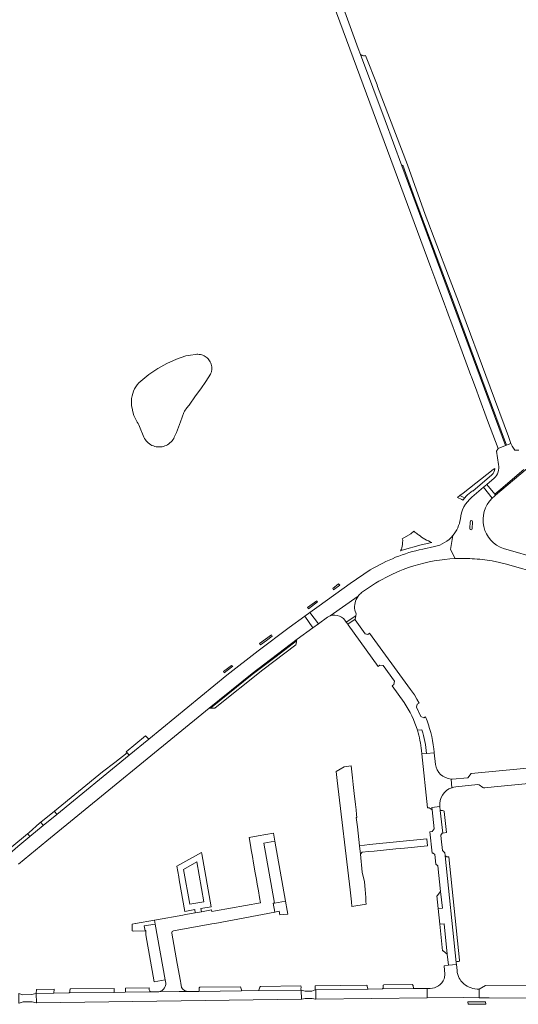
# Model space of a CAD drawing. Header units: metres. Extents: x 166325 to 190320, y 381923 to 404576.
# Tile 863 of 1056: x 174093 to 174315, y 401362 to 401800. Entities that reach past the tile are written whole.
import ezdxf

# ---------------------------------------------------------------- set-up
doc = ezdxf.new("R2010")
doc.units = ezdxf.units.M
for name, color, linetype, lineweight in [('B-WE-OG-WATER_MEER-GV', 8, 'Continuous', 18), ('B-WE-VH-VERHARDING_ASFALT-GV', 8, 'Continuous', 18), ('B-WE-VH-VERHARDING_BETONSTRAATSTEEN-GV', 8, 'Continuous', 18), ('B-WE-VH-VERHARDING_FUNDERING_ZAND-GV', 8, 'Continuous', 18), ('B-WE-VH-VERHARDING_STRAATBAKSTEEN-GV', 8, 'Continuous', 18)]:
    doc.layers.add(name, color=color, linetype=linetype, lineweight=lineweight)

msp = doc.modelspace()

# ---------------------------------------------------------------- linework, layer by layer
at = {"layer": 'B-WE-OG-WATER_MEER-GV', "flags": 128}
msp.add_lwpolyline([(174165.856, 401625.605), (174166.135, 401626.153), (174166.459, 401626.676), (174166.826, 401627.17), (174167.233, 401627.631), (174167.535, 401628.047), (174167.842, 401628.46), (174168.154, 401628.87), (174169.125, 401630.251), (174170.104, 401631.626), (174171.09, 401632.996), (174173.398, 401636.151), (174175.593, 401639.385), (174177.674, 401642.694), (174177.852, 401643.026), (174178.003, 401643.371), (174178.125, 401643.728), (174178.218, 401644.092), (174178.282, 401644.464), (174178.315, 401644.839), (174178.321, 401645.402), (174178.278, 401645.964), (174178.184, 401646.519), (174178.041, 401647.064), (174177.85, 401647.594), (174177.612, 401648.105), (174177.33, 401648.592), (174177.006, 401649.053), (174176.642, 401649.482), (174176.241, 401649.878), (174175.806, 401650.236), (174175.341, 401650.554), (174174.85, 401650.829), (174174.336, 401651.059), (174173.803, 401651.243), (174173.256, 401651.378), (174172.7, 401651.464), (174172.138, 401651.5), (174171.575, 401651.485), (174171.015, 401651.421), (174168.865, 401651.17), (174166.744, 401650.734), (174164.669, 401650.118), (174162.654, 401649.325), (174158.342, 401647.414), (174154.216, 401645.132), (174150.306, 401642.495), (174146.643, 401639.525), (174145.851, 401638.758), (174145.131, 401637.923), (174144.489, 401637.027), (174143.929, 401636.077), (174143.457, 401635.081), (174143.076, 401634.046), (174142.789, 401632.981), (174142.598, 401631.895), (174142.506, 401630.797), (174142.512, 401629.694), (174142.617, 401628.597), (174142.82, 401627.513), (174143.151, 401625.897), (174143.635, 401624.32), (174144.267, 401622.796), (174145.042, 401621.34), (174145.47, 401620.72), (174145.848, 401620.07), (174146.176, 401619.392), (174148.075, 401614.659), (174148.369, 401614.073), (174148.714, 401613.515), (174149.106, 401612.989), (174149.544, 401612.5), (174150.023, 401612.052), (174150.54, 401611.648), (174151.09, 401611.292), (174151.67, 401610.985), (174152.275, 401610.731), (174152.9, 401610.531), (174153.54, 401610.387), (174154.19, 401610.3), (174154.845, 401610.271), (174155.5, 401610.3), (174156.15, 401610.387), (174156.79, 401610.531), (174157.415, 401610.731), (174158.02, 401610.985), (174158.6, 401611.292), (174159.15, 401611.648), (174159.667, 401612.052), (174160.146, 401612.5), (174160.584, 401612.989), (174160.976, 401613.515), (174161.321, 401614.073), (174161.615, 401614.659), (174162.605, 401616.766), (174164.307, 401621.475)], close=True, dxfattribs=at)
at = {"layer": 'B-WE-VH-VERHARDING_ASFALT-GV', "flags": 128}
for points in [[(174232.27, 401807.41), (174275.81, 401690.034), (174277.963, 401684.231), (174278.146, 401683.737), (174281.851, 401673.749), (174282.72, 401671.407), (174283.677, 401668.827), (174284.648, 401666.208), (174289.713, 401652.553), (174293.608, 401642.053), (174293.827, 401641.463), (174296.207, 401635.048), (174296.966, 401633.002), (174301.013, 401622.09), (174305.65, 401609.59), (174308.93, 401610.93), (174262.851, 401735.363), (174255.42, 401755.43), (174244.439, 401784.81), (174243.43, 401787.51), (174236.24, 401807.06)], [(174303.038, 401587.465), (174299.19, 401592.364), (174294.002, 401587.949)], [(174293.142, 401574), (174293.307, 401576.986)], [(174294.346, 401577.099), (174294.193, 401573.934)], [(174286.597, 401560.628), (174284.572, 401564.738), (174285.565, 401570.917)], [(174285.565, 401570.917), (174284.572, 401564.738), (174286.597, 401560.628)], [(174277.409, 401565.956), (174272.134, 401564.866)], [(174364.298, 401556.945), (174361.328, 401556.831), (174352.675, 401556.5), (174337.663, 401557.557), (174337.189, 401557.66), (174324.553, 401560.413), (174308.148, 401565.08)], [(174263.496, 401555.809), (174265.806, 401556.647), (174268.143, 401557.408)], [(174303.09, 401559.578), (174306.243, 401558.953), (174309.367, 401558.192), (174314, 401556.866), (174320.406, 401555.033), (174321.062, 401554.844)], [(174248.8, 401555.606), (174239.85, 401549.544), (174226.011, 401539.674), (174221.932, 401536.699), (174225.76, 401531.66), (174229.808, 401534.6), (174230.889, 401535.131), (174243.399, 401543.928)], [(174244.976, 401545.495), (174251.185, 401549.65)], [(174243.399, 401543.928), (174230.889, 401535.131), (174231.03, 401535.181)], [(174092.255, 401424.689), (174104.945, 401435.186), (174177.069, 401494.18), (174196.222, 401509.55), (174216.25, 401524.755), (174223.319, 401529.888), (174219.621, 401535.013), (174212.713, 401529.974), (174198.892, 401519.595), (174184.932, 401508.737), (174150.221, 401480.329), (174141.458, 401473.157), (174109.306, 401446.844), (174103.252, 401441.889), (174097.299, 401437.017), (174091.994, 401432.675)], [(174238.132, 401532.388), (174242.334, 401535.225), (174242.497, 401536.087), (174241.974, 401537.755)], [(174273.453, 401490.231), (174272.639, 401489.874), (174271.35, 401490.404), (174269.355, 401494.539), (174269.745, 401495.869), (174270.594, 401496.331), (174269.54, 401498.186), (174268.417, 401500), (174266.75, 401502.44), (174248.509, 401527.554), (174247.729, 401526.957), (174246.544, 401527.165), (174242.076, 401533.404), (174242.12, 401533.712), (174238.821, 401531.434), (174238.955, 401531.248), (174252.312, 401512.729), (174253.089, 401513.298), (174254.618, 401513.04), (174259.579, 401506.204)], [(174259.579, 401506.204), (174259.337, 401504.627), (174258.543, 401504.036), (174263.88, 401496.59)], [(174269.759, 401484.294), (174271.815, 401484.513)], [(174273.786, 401473.969), (174277.245, 401474.337), (174277.229, 401474.489), (174277.059, 401476.077)], [(174287.46, 401377.453), (174287.159, 401380.172), (174283.55, 401379.807), (174281.634, 401379.602), (174282.01, 401375.784)], [(174275.408, 401369.53), (174274.146, 401369.514), (174274.189, 401365.347), (174290.503, 401365.537), (174297.235, 401365.616), (174297.226, 401369.18)], [(174290.475, 401371.559), (174290.08, 401371.899)]]:
    msp.add_lwpolyline(points, dxfattribs=at)
at = {"layer": 'B-WE-VH-VERHARDING_ASFALT-GV'}
for points in [[(174294.002, 401587.949, 0.1939622), (174288.899, 401578.274)], [(174308.148, 401565.08, -0.5607293), (174303.038, 401587.465)], [(174288.899, 401578.274, -0.1378014), (174285.565, 401570.917)], [(174293.307, 401576.986, -0.9057468), (174294.346, 401577.099)], [(174285.565, 401570.917, -0.1641483), (174277.409, 401565.956)], [(174294.193, 401573.934, -0.9533823), (174293.142, 401574)], [(174272.134, 401564.866, 0.0830682), (174248.8, 401555.606)], [(174268.143, 401557.408, -0.0628553), (174286.597, 401560.628)], [(174286.597, 401560.628, -0.0251662), (174294.107, 401560.605)], [(174294.107, 401560.605, -0.0303881), (174303.09, 401559.578)], [(174251.185, 401549.65, -0.0427861), (174263.496, 401555.809)], [(174241.974, 401537.755, -0.2123894), (174243.399, 401543.928)], [(174243.399, 401543.928, -0.0718822), (174244.976, 401545.495)], [(174231.03, 401535.181, -0.3673594), (174238.132, 401532.388)], [(174263.88, 401496.59, -0.07233), (174269.759, 401484.294)], [(174277.059, 401476.077, 0.0647274), (174273.453, 401490.231)], [(174271.815, 401484.513, -0.0545422), (174273.786, 401473.969)], [(174288.385, 401374.06, -0.1122251), (174287.46, 401377.453)], [(174281.627, 401373.814, -0.3205867), (174275.408, 401369.53)], [(174282.01, 401375.784, -0.0776892), (174281.627, 401373.814)], [(174290.08, 401371.899, -0.0876294), (174288.385, 401374.06)], [(174297.226, 401369.18, -0.1752389), (174290.475, 401371.559)]]:
    msp.add_lwpolyline(points, format="xyb", dxfattribs=at)
at = {"layer": 'B-WE-VH-VERHARDING_ASFALT-GV', "flags": 128}
msp.add_lwpolyline([(174279.697, 401398.011), (174281.634, 401398.209), (174283.053, 401384.718), (174283.55, 401379.807), (174287.159, 401380.172), (174287.081, 401380.881), (174287.072, 401380.967), (174282.204, 401428.534), (174282.044, 401429.979), (174281.874, 401429.969), (174280.888, 401430.795), (174280.356, 401435.972), (174280.179, 401437.696), (174280.848, 401438.572), (174281.039, 401438.592), (174279.965, 401448.574), (174279.771, 401450.38), (174276.201, 401450.006), (174276.313, 401448.933), (174277.205, 401440.421), (174276.284, 401439.242), (174275.384, 401439.124), (174276.383, 401429.58), (174276.86, 401429.617), (174277.529, 401429.069), (174277.993, 401424.77), (174278.92, 401423.987), (174280.121, 401412.601), (174280.902, 401405.17), (174278.969, 401404.973)], close=True, dxfattribs=at)
at = {"layer": 'B-WE-VH-VERHARDING_BETONSTRAATSTEEN-GV', "flags": 128}
for points in [[(174262.851, 401735.363), (174263.257, 401735.528), (174268.678, 401720.762), (174273.857, 401706.851), (174284.882, 401677.086), (174292.727, 401656.168), (174300.434, 401635.38), (174309.395, 401611.086), (174310.157, 401611.342), (174311.384, 401611.755), (174310.305, 401614.993), (174302.219, 401636.829), (174302.218, 401636.83), (174288.127, 401674.883), (174283.548, 401686.329), (174273.162, 401713.64), (174265.305, 401735.768), (174252.085, 401770.643), (174251.84, 401771.29), (174246.68, 401784.367), (174246.258, 401784.272), (174245.826, 401784.256), (174245.398, 401784.32), (174245.153, 401784.405), (174244.989, 401784.462), (174244.614, 401784.676), (174244.439, 401784.81), (174255.42, 401755.43)], [(174300.434, 401635.38), (174292.727, 401656.168), (174284.882, 401677.086), (174273.857, 401706.851), (174268.678, 401720.762), (174263.257, 401735.528), (174262.851, 401735.363), (174308.93, 401610.93), (174309.395, 401611.086)], [(174300.714, 401593.661), (174299.19, 401592.364), (174303.038, 401587.465), (174304.116, 401588.411), (174304.595, 401588.814), (174304.241, 401589.256)], [(174289.503, 401586.889), (174290.041, 401586.626), (174290.839, 401587.614), (174290.084, 401587.983), (174288.662, 401588.678), (174287.582, 401587.827)], [(174235.272, 401548.788), (174234.728, 401549.401), (174232.089, 401547.372), (174232.404, 401546.797)], [(174225.33, 401541.438), (174225.198, 401541.601), (174224.993, 401541.863), (174220.851, 401538.936), (174221.145, 401538.532), (174221.264, 401538.357)], [(174221.932, 401536.699), (174219.621, 401535.013), (174223.319, 401529.888), (174225.76, 401531.66)], [(174242.12, 401533.712), (174242.334, 401535.225), (174238.132, 401532.388), (174238.821, 401531.434)], [(174199.984, 401522.321), (174202.586, 401524.256), (174205.2, 401526.199), (174204.785, 401526.757), (174199.568, 401522.879)], [(174185.464, 401500.425), (174196.269, 401509.051), (174206.976, 401517.178), (174216.02, 401524.126), (174216.25, 401524.755), (174196.222, 401509.55), (174177.069, 401494.18), (174177.381, 401494.123), (174177.662, 401494.169)], [(174200.999, 401511.12), (174215.681, 401522.296), (174215.88, 401522.745), (174215.949, 401523.708), (174216.02, 401524.126), (174206.976, 401517.178), (174196.269, 401509.051), (174185.464, 401500.425), (174177.662, 401494.169), (174179.316, 401494.076), (174179.565, 401494.112), (174179.847, 401494.285)], [(174187.576, 401512.778), (174187.112, 401513.162), (174183.501, 401510.493), (174183.816, 401509.856)], [(174150.221, 401480.329), (174148.807, 401481.869), (174140.196, 401474.694), (174140.283, 401474.583), (174140.56, 401474.23), (174141.458, 401473.157)], [(174135.11, 401469.95), (174129.63, 401465.75), (174108.23, 401448.301), (174109.306, 401446.844), (174141.458, 401473.157), (174140.56, 401474.23)], [(174240.649, 401405.974), (174247.037, 401406.953), (174246.863, 401408.22), (174246.834, 401410.008), (174246.508, 401413.48), (174246.182, 401416.951), (174245.167, 401421.236), (174244.474, 401429.191), (174244.05, 401432.919), (174243.053, 401441.361), (174242.559, 401445.541), (174242.84, 401445.574), (174242.694, 401446.863), (174242.469, 401448.854), (174242.187, 401451.347), (174241.641, 401456.183), (174241.197, 401460.124), (174240.861, 401463.106), (174240.25, 401468.535), (174237.24, 401468.059), (174233.595, 401466.001), (174234.069, 401461.965), (174239.788, 401413.3), (174240.415, 401407.965)], [(174103.252, 401441.889), (174109.306, 401446.844), (174108.23, 401448.301), (174102.174, 401443.363)], [(174279.965, 401448.574), (174281.039, 401438.592), (174282.697, 401438.766), (174281.736, 401448.114), (174281.657, 401448.268), (174281.452, 401448.454), (174280.881, 401448.552)], [(174103.252, 401441.889), (174102.174, 401443.363), (174101.657, 401442.941), (174096.945, 401438.899), (174096.27, 401438.32), (174096.37, 401438.2), (174097.299, 401437.017)], [(174097.299, 401437.017), (174096.37, 401438.2), (174096.27, 401438.32), (174089.288, 401432.499), (174087.28, 401430.825), (174088.354, 401429.553), (174091.994, 401432.675)], [(174206.136, 401407.479), (174211.06, 401408.348), (174206.367, 401434.937), (174201.443, 401434.068)], [(174273.98, 401436.04), (174248.472, 401433.441), (174244.05, 401432.919), (174244.474, 401429.191), (174245.2, 401430.148), (174248.007, 401430.393), (174250.52, 401430.586), (174260.132, 401431.512), (174264.084, 401431.919), (174274.299, 401432.975)], [(174173.655, 401403.586), (174173.403, 401405.014), (174177.933, 401405.814), (174173.78, 401429.394), (174173.679, 401429.969), (174162.714, 401423.852), (174163.576, 401419.068), (174163.797, 401417.842), (174166.335, 401403.765), (174170.695, 401404.535), (174170.947, 401403.107)], [(174168.51, 401406.919), (174165.713, 401422.434), (174171.678, 401425.761), (174174.802, 401408.027)], [(174280.121, 401412.601), (174278.604, 401410.699), (174278.371, 401410.686), (174278.969, 401404.973), (174280.902, 401405.17)], [(174211.791, 401404.21), (174211.06, 401408.348), (174206.136, 401407.479), (174205.644, 401407.392), (174206.338, 401403.463), (174208.271, 401403.827), (174208.547, 401402.161), (174212.095, 401402.488)], [(174143.387, 401395.013), (174148.593, 401395.176), (174148.219, 401397.264), (174153.143, 401398.134), (174152.826, 401399.906), (174144.319, 401398.403), (174144.123, 401398.368), (174142.801, 401398.135), (174142.853, 401395.083)], [(174148.593, 401395.176), (174148.949, 401395.187), (174148.914, 401393.385), (174152.672, 401372.41), (174157.595, 401373.28), (174153.143, 401398.134), (174148.219, 401397.264)], [(174281.634, 401398.209), (174279.697, 401398.011), (174280.929, 401386.234), (174281.188, 401386.247), (174283.053, 401384.718)], [(174199.181, 401368.553), (174191.576, 401368.439), (174172.51, 401368.2), (174168.057, 401368.144), (174163.775, 401368.091), (174154.711, 401367.977), (174151.38, 401367.936), (174139.747, 401367.79), (174134.911, 401367.729), (174114.883, 401367.478), (174108.024, 401367.392), (174100.178, 401367.294), (174100.307, 401363.149), (174218.174, 401364.662), (174218.08, 401368.763), (174199.339, 401368.536)], [(174224.624, 401368.887), (174224.239, 401368.882), (174222.854, 401368.338), (174219.829, 401368.271), (174218.08, 401368.763), (174218.174, 401364.662), (174218.357, 401364.664), (174219.856, 401365.029), (174222.892, 401365.091), (174224.367, 401364.765), (174224.648, 401364.768)], [(174274.146, 401369.514), (174268.331, 401369.442), (174254.282, 401369.264), (174247.914, 401369.183), (174224.624, 401368.887), (174224.648, 401364.768), (174274.189, 401365.347)], [(174100.178, 401367.294), (174099.953, 401367.291), (174098.233, 401366.759), (174094.219, 401366.662), (174092.36, 401367.176), (174092.413, 401363.012), (174092.546, 401363.014), (174094.297, 401363.491), (174098.346, 401363.573), (174100.062, 401363.146), (174100.307, 401363.149)], [(174300.098, 401363.555), (174292.285, 401363.541), (174292.314, 401362.439), (174295.343, 401362.47), (174300.217, 401362.521)]]:
    msp.add_lwpolyline(points, close=True, dxfattribs=at)
for points in [[(174317.167, 401600.188), (174306.901, 401591.569), (174304.241, 401589.256), (174304.595, 401588.814), (174344, 401622)], [(174311.384, 401611.755), (174310.157, 401611.342), (174309.395, 401611.086), (174308.93, 401610.93), (174305.65, 401609.59), (174304.95, 401608.41), (174305.9, 401602.46)], [(174314.95, 401608.82), (174313.12, 401608.92), (174311.936, 401610.589), (174311.384, 401611.755)], [(174303.911, 401596.381), (174300.714, 401593.661), (174304.241, 401589.256), (174306.901, 401591.569), (174317.167, 401600.188)], [(174268.18, 401572.815), (174266.869, 401571.683), (174263.005, 401569.502)], [(174263.005, 401569.502), (174263.29, 401568.872), (174263.109, 401567.653), (174263.11, 401566.921), (174263.03, 401566.201), (174262.872, 401565.495), (174262.636, 401564.811), (174262.327, 401564.157), (174263.025, 401564.406), (174271.478, 401566.784), (174276.222, 401567.751)], [(174271.815, 401484.513), (174269.759, 401484.294)], [(174271.629, 401475.264), (174271.787, 401473.756), (174273.786, 401473.969)], [(174277.816, 401469.148), (174277.245, 401474.337), (174273.786, 401473.969), (174271.787, 401473.756), (174274.303, 401449.752), (174275.054, 401449.851), (174276.313, 401448.933), (174276.201, 401450.006), (174279.771, 401450.38)], [(174323.331, 401467.934), (174293.687, 401465.096), (174292.159, 401463.205), (174285.244, 401462.601), (174284.94, 401462.605), (174284.746, 401462.614), (174285.031, 401458.772), (174285.181, 401458.823), (174286.024, 401459.049), (174286.887, 401459.181), (174296.687, 401460.121), (174297.154, 401460.078), (174297.312, 401460.023), (174298.898, 401458.869), (174299.246, 401458.77), (174299.821, 401458.773), (174303.927, 401459.086), (174334.648, 401462.046)], [(174285.031, 401458.772), (174284.746, 401462.614)], [(174161.296, 401395.167), (174178.282, 401398.17), (174179.588, 401398.394), (174206.338, 401403.463), (174205.644, 401407.392), (174206.136, 401407.479), (174201.443, 401434.068), (174206.367, 401434.937), (174205.724, 401438.581), (174198.867, 401437.371), (174194.892, 401436.669), (174195.501, 401433.216), (174195.828, 401431.093), (174196.349, 401428.139), (174196.869, 401425.184), (174197.613, 401420.948), (174198.133, 401417.993), (174198.505, 401415.875), (174199.026, 401412.921), (174199.546, 401409.966), (174199.964, 401407.603), (174179.98, 401404.069), (174178.276, 401403.768), (174178.173, 401404.384), (174173.655, 401403.586)], [(174283.724, 401428.072), (174282.907, 401427.988), (174282.204, 401428.534), (174287.072, 401380.967)], [(174288.555, 401382.046), (174283.724, 401428.072)], [(174173.655, 401403.586), (174170.947, 401403.107), (174166.592, 401402.338), (174165.456, 401402.137), (174153.639, 401400.05), (174152.826, 401399.906), (174153.143, 401398.134), (174157.595, 401373.28), (174157.857, 401371.817)], [(174164.802, 401369.917), (174164.446, 401371.901), (174164.303, 401372.7), (174162.89, 401380.586), (174160.486, 401394.006)], [(174287.504, 401381.44), (174288.111, 401381.492)], [(174355.609, 401370.71), (174300.069, 401370.778), (174297.226, 401369.18), (174297.235, 401365.616), (174297.249, 401365.325), (174301.71, 401365.338), (174327.97, 401365.18)], [(174154.711, 401367.977), (174163.775, 401368.091), (174168.057, 401368.144)]]:
    msp.add_lwpolyline(points, dxfattribs=at)
at = {"layer": 'B-WE-VH-VERHARDING_BETONSTRAATSTEEN-GV'}
for points in [[(174305.9, 401602.46, -0.2712355), (174303.911, 401596.381)], [(174268.689, 401572.388, -0.0063614), (174268.18, 401572.815)], [(174270.243, 401571.188, -0.0152782), (174268.689, 401572.388)], [(174276.222, 401567.751, -0.0530748), (174270.243, 401571.188)], [(174269.759, 401484.294, -0.0487459), (174271.629, 401475.264)], [(174273.786, 401473.969, 0.0545422), (174271.815, 401484.513)], [(174284.746, 401462.614, -0.3621522), (174277.816, 401469.148)], [(174279.771, 401450.38, -0.3502932), (174285.031, 401458.772)], [(174160.486, 401394.006, -0.4154508), (174161.296, 401395.167)], [(174288.111, 401381.492, 0.400792), (174288.555, 401382.046)], [(174287.072, 401380.967, -0.3944171), (174287.504, 401381.44)], [(174157.284, 401369.82, -0.206494), (174154.711, 401367.977)], [(174157.857, 401371.817, -0.1316361), (174157.284, 401369.82)], [(174168.057, 401368.144, -0.2454407), (174164.802, 401369.917)]]:
    msp.add_lwpolyline(points, format="xyb", dxfattribs=at)
at = {"layer": 'B-WE-VH-VERHARDING_FUNDERING_ZAND-GV', "flags": 128}
for points in [[(174304.268, 401600.539), (174304.201, 401600.695), (174303.568, 401600.206), (174290.078, 401589.794), (174288.662, 401588.678), (174290.084, 401587.983), (174290.839, 401587.614)], [(174294.249, 401590.806), (174294.433, 401590.593), (174302.95, 401597.83)], [(174290.839, 401587.614), (174291.437, 401588.348)]]:
    msp.add_lwpolyline(points, dxfattribs=at)
at = {"layer": 'B-WE-VH-VERHARDING_FUNDERING_ZAND-GV'}
for points in [[(174302.95, 401597.83, 0.1601846), (174304.268, 401600.539)], [(174291.437, 401588.348, -0.0539017), (174294.249, 401590.806)]]:
    msp.add_lwpolyline(points, format="xyb", dxfattribs=at)
at = {"layer": 'B-WE-VH-VERHARDING_STRAATBAKSTEEN-GV', "flags": 128}
for points in [[(174108.071, 401369.177), (174100.225, 401369.073), (174100.178, 401367.294), (174108.024, 401367.392)], [(174134.811, 401369.53), (174115.412, 401369.274), (174115.254, 401369.123), (174115.153, 401368.684), (174115.117, 401368.046), (174115.063, 401367.776), (174114.883, 401367.478), (174134.911, 401367.729), (174134.801, 401367.937)], [(174191.068, 401370.247), (174172.934, 401370.019), (174172.684, 401369.769), (174172.599, 401368.388), (174172.51, 401368.2), (174191.576, 401368.439), (174191.435, 401368.839)], [(174218.017, 401370.062), (174217.939, 401370.584), (174199.94, 401370.358), (174199.662, 401370.029), (174199.505, 401369.671), (174199.269, 401368.676), (174199.181, 401368.553), (174199.339, 401368.536), (174218.08, 401368.763), (174217.965, 401369.108)], [(174247.465, 401370.708), (174247.382, 401370.826), (174247.166, 401370.951), (174224.218, 401370.662), (174224.239, 401368.882), (174224.624, 401368.887), (174247.914, 401369.183), (174247.695, 401369.389), (174247.558, 401369.685)], [(174267.955, 401370.498), (174267.882, 401370.814), (174267.807, 401370.991), (174267.433, 401371.206), (174254.772, 401371.047), (174254.594, 401370.928), (174254.481, 401370.654), (174254.522, 401369.632), (174254.432, 401369.422), (174254.282, 401369.264), (174268.331, 401369.442), (174268.062, 401369.592), (174267.98, 401369.753)]]:
    msp.add_lwpolyline(points, close=True, dxfattribs=at)
msp.add_lwpolyline([(174150.368, 401368.924), (174150.358, 401369.731), (174139.92, 401369.597), (174139.884, 401368.198), (174139.747, 401367.79), (174151.38, 401367.936)], dxfattribs=at)
at = {"layer": 'B-WE-VH-VERHARDING_STRAATBAKSTEEN-GV'}
msp.add_lwpolyline([(174151.38, 401367.936, -0.3040043), (174150.368, 401368.924)], format="xyb", dxfattribs=at)

doc.saveas('drawing.dxf')
